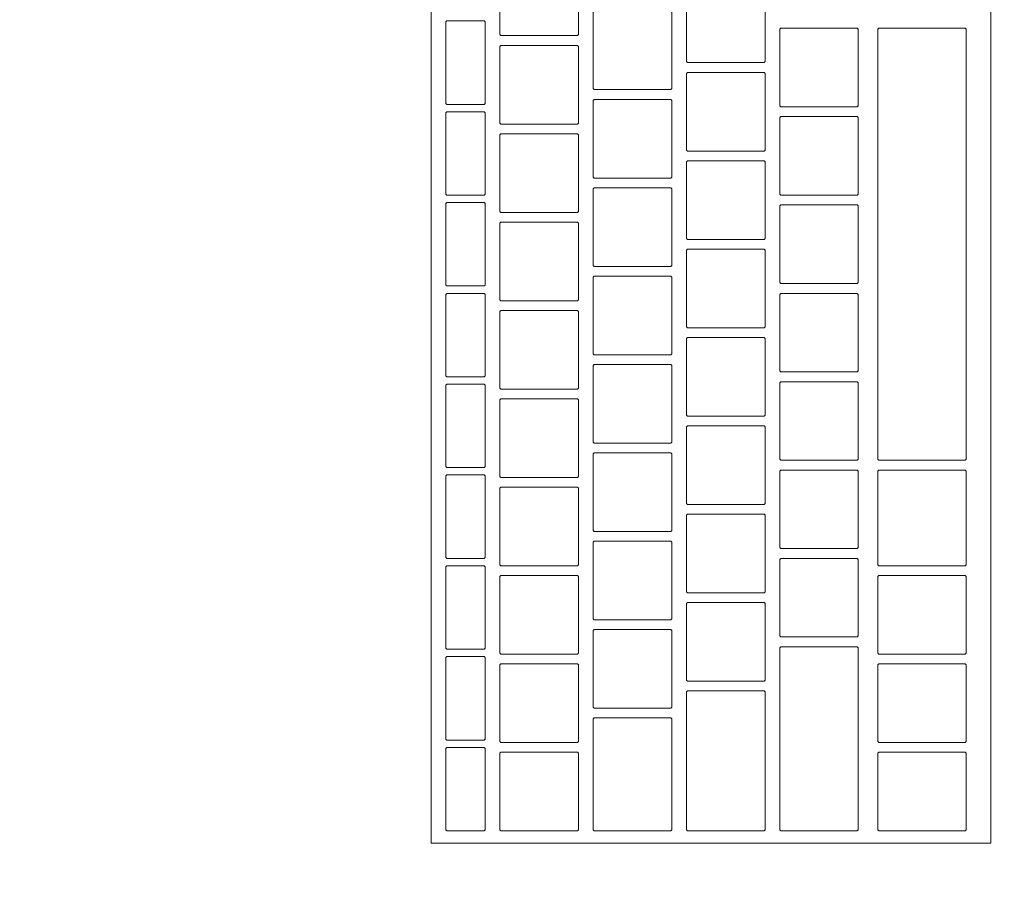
# Model space of a CAD drawing. Header units: metres. Extents: x -4 to 100, y -11 to 17.
# Tile 323 of 656: x 18.906 to 19.107, y 11.819 to 11.995. Entities that reach past the tile are written whole.
import ezdxf

# ---------------------------------------------------------------- set-up
doc = ezdxf.new("R2010")
doc.units = ezdxf.units.M
doc.header["$MEASUREMENT"] = 0
doc.linetypes.add('Wipeout_Contour', pattern=[1, 0, -1])
doc.layers.add('152 - Bemaßung_ Beschriftung.Ausbau', color=7, linetype='Continuous')
doc.layers.add('701 - Einrichtung.Möbel', color=7, linetype='Continuous')
doc.styles.add('ERSTELLTER_STIL_2', font='txt')
doc.dimstyles.new('ERSTELLTER_STIL__5', dxfattribs={"dimtxt": 0.1, "dimasz": 0.0532, "dimexe": 0.18, "dimexo": 0.0625, "dimgap": 0, "dimtad": 1, "dimtih": 1, "dimtoh": 1, "dimzin": 0, "dimdsep": 46, "dimtxsty": 'ERSTELLTER_STIL_2', "dimblk": 'ARROWHEAD_2', "dimblk1": 'ARROWHEAD_2', "dimblk2": 'ARROWHEAD_2', "dimcen": 0.09, "dimse1": 1, "dimse2": 1, "dimclrd": 7, "dimclre": 7, "dimclrt": 7, "dimazin": 0, "dimtfac": 1, "dimtdec": 4, "dimtmove": 0, "dimatfit": 3, "dimfxl": 1, "dimtolj": 1, "dimtzin": 0, "dimarcsym": 0})

# ---------------------------------------------------------------- blocks, each defined once
blk = doc.blocks.new('*D328')
at = {"layer": '152 - Bemaßung_ Beschriftung.Ausbau', "color": 7, "linetype": 'Continuous', "lineweight": 5}
for p, q in [((18.59998, 15.3025), (18.59998, 15.4075)), ((18.62018, 15.39), (18.57977, 15.32)), ((22.07017, 15.39), (22.02975, 15.32)), ((18.46998, 15.355), (18.59998, 15.355)), ((18.59998, 15.355), (22.04996, 15.355))]:
    blk.add_line(p, q, dxfattribs=at)
at = {"layer": '152 - Bemaßung_ Beschriftung.Ausbau', "color": 7, "lineweight": 5, "char_height": 0.1, "attachment_point": 7, "style": 'ERSTELLTER_STIL_2'}
for s, insert in [('\\A1;{\\pql;\\fArial|b0|i0|c0|p38;3,45}', (20.11605, 15.375)), ('\\A1;{\\pql;\\fArial|b0|i0|c0|p38;15}', (21.87796, 15.375))]:
    blk.add_mtext(s, dxfattribs=dict(at, insert=insert))
blk = doc.blocks.new('ARROWHEAD_2')
at = {"color": 0, "linetype": 'Continuous', "lineweight": 0}
for p, q in [((-0.3781, -0.655), (0.3781, 0.655)), ((0, 0), (-1, 0))]:
    blk.add_line(p, q, dxfattribs=at)

msp = doc.modelspace()

# ---------------------------------------------------------------- wipeouts: each hides what was drawn before it
at = {"color": 254, "linetype": 'Wipeout_Contour', "lineweight": 0, "ltscale": 136.956524}
msp.add_wipeout([(18.59998, 10.68998), (20.79997, 10.68998), (20.79997, 11.48998), (19.39998, 11.48998), (19.39998, 12.68998), (18.59998, 12.68998)], dxfattribs=at).dxf.layer = '701 - Einrichtung.Möbel'

# ---------------------------------------------------------------- next in the draw order: wipeouts: each hides what was drawn before it
at = {"color": 254, "linetype": 'Wipeout_Contour', "lineweight": 0, "ltscale": 89.973546}
msp.add_wipeout([(19.10389, 11.82684), (19.10389, 12.08884), (18.98989, 12.08884), (18.98989, 11.82684)], dxfattribs=at).dxf.layer = '701 - Einrichtung.Möbel'

# ---------------------------------------------------------------- next in the draw order: linework, layer by layer
at = {"layer": '701 - Einrichtung.Möbel', "color": 7, "linetype": 'Continuous', "lineweight": 5, "flags": 128}
msp.add_lwpolyline([(19.10389, 11.82684), (19.10389, 12.08884), (18.98989, 12.08884), (18.98989, 11.82684)], close=True, dxfattribs=at)

# ---------------------------------------------------------------- next in the draw order: wipeouts: each hides what was drawn before it
at = {"color": 254, "linetype": 'Wipeout_Contour', "lineweight": 0, "ltscale": 201.965805}
msp.add_wipeout([(19.01989, 11.99934), (19.01989, 12.00714), (19.01969, 12.00734), (19.00409, 12.00734), (19.00389, 12.00714), (19.00389, 11.99154), (19.00409, 11.99134), (19.01969, 11.99134), (19.01989, 11.99154)], dxfattribs=at).dxf.layer = '701 - Einrichtung.Möbel'
at = {"color": 254, "linetype": 'Wipeout_Contour', "lineweight": 0, "ltscale": 202.228371}
msp.add_wipeout([(19.05789, 11.99384), (19.05789, 12.00164), (19.05769, 12.00184), (19.04209, 12.00184), (19.04189, 12.00164), (19.04189, 11.98604), (19.04209, 11.98584), (19.05769, 11.98584), (19.05789, 11.98604)], dxfattribs=at).dxf.layer = '701 - Einrichtung.Möbel'
at = {"color": 254, "linetype": 'Wipeout_Contour', "lineweight": 0, "ltscale": 202.057398}
msp.add_wipeout([(19.03889, 11.98834), (19.03889, 11.99614), (19.03869, 11.99634), (19.02309, 11.99634), (19.02289, 11.99614), (19.02289, 11.98054), (19.02309, 11.98034), (19.03869, 11.98034), (19.03889, 11.98054)], dxfattribs=at).dxf.layer = '701 - Einrichtung.Möbel'
at = {"color": 254, "linetype": 'Wipeout_Contour', "lineweight": 0, "ltscale": 201.783459}
msp.add_wipeout([(19.00089, 11.98584), (19.00089, 11.99414), (19.00069, 11.99434), (18.99309, 11.99434), (18.99289, 11.99414), (18.99289, 11.97754), (18.99309, 11.97734), (19.00069, 11.97734), (19.00089, 11.97754)], dxfattribs=at).dxf.layer = '701 - Einrichtung.Möbel'
at = {"color": 254, "linetype": 'Wipeout_Contour', "lineweight": 0, "ltscale": 202.329754}
msp.add_wipeout([(19.07689, 11.98484), (19.07689, 11.99264), (19.07669, 11.99284), (19.06109, 11.99284), (19.06089, 11.99264), (19.06089, 11.97704), (19.06109, 11.97684), (19.07669, 11.97684), (19.07689, 11.97704)], dxfattribs=at).dxf.layer = '701 - Einrichtung.Möbel'
at = {"color": 254, "linetype": 'Wipeout_Contour', "lineweight": 0, "ltscale": 202.320343}
msp.add_wipeout([(19.09889, 11.94884), (19.09889, 11.99264), (19.09869, 11.99284), (19.08109, 11.99284), (19.08089, 11.99264), (19.08089, 11.90504), (19.08109, 11.90484), (19.09869, 11.90484), (19.09889, 11.90504)], dxfattribs=at).dxf.layer = '701 - Einrichtung.Möbel'
at = {"color": 254, "linetype": 'Wipeout_Contour', "lineweight": 0, "ltscale": 201.879226}
msp.add_wipeout([(19.01989, 11.98134), (19.01989, 11.98914), (19.01969, 11.98934), (19.00409, 11.98934), (19.00389, 11.98914), (19.00389, 11.97354), (19.00409, 11.97334), (19.01969, 11.97334), (19.01989, 11.97354)], dxfattribs=at).dxf.layer = '701 - Einrichtung.Möbel'
at = {"color": 254, "linetype": 'Wipeout_Contour', "lineweight": 0, "ltscale": 202.141944}
msp.add_wipeout([(19.05789, 11.97584), (19.05789, 11.98364), (19.05769, 11.98384), (19.04209, 11.98384), (19.04189, 11.98364), (19.04189, 11.96804), (19.04209, 11.96784), (19.05769, 11.96784), (19.05789, 11.96804)], dxfattribs=at).dxf.layer = '701 - Einrichtung.Möbel'
at = {"color": 254, "linetype": 'Wipeout_Contour', "lineweight": 0, "ltscale": 201.970938}
msp.add_wipeout([(19.03889, 11.97034), (19.03889, 11.97814), (19.03869, 11.97834), (19.02309, 11.97834), (19.02289, 11.97814), (19.02289, 11.96254), (19.02309, 11.96234), (19.03869, 11.96234), (19.03889, 11.96254)], dxfattribs=at).dxf.layer = '701 - Einrichtung.Möbel'
at = {"color": 254, "linetype": 'Wipeout_Contour', "lineweight": 0, "ltscale": 201.694497}
msp.add_wipeout([(19.00089, 11.96734), (19.00089, 11.97564), (19.00069, 11.97584), (18.99309, 11.97584), (18.99289, 11.97564), (18.99289, 11.95904), (18.99309, 11.95884), (19.00069, 11.95884), (19.00089, 11.95904)], dxfattribs=at).dxf.layer = '701 - Einrichtung.Möbel'
at = {"color": 254, "linetype": 'Wipeout_Contour', "lineweight": 0, "ltscale": 202.243436}
msp.add_wipeout([(19.07689, 11.96684), (19.07689, 11.97464), (19.07669, 11.97484), (19.06109, 11.97484), (19.06089, 11.97464), (19.06089, 11.95904), (19.06109, 11.95884), (19.07669, 11.95884), (19.07689, 11.95904)], dxfattribs=at).dxf.layer = '701 - Einrichtung.Möbel'
at = {"color": 254, "linetype": 'Wipeout_Contour', "lineweight": 0, "ltscale": 201.79274}
msp.add_wipeout([(19.01989, 11.96334), (19.01989, 11.97114), (19.01969, 11.97134), (19.00409, 11.97134), (19.00389, 11.97114), (19.00389, 11.95554), (19.00409, 11.95534), (19.01969, 11.95534), (19.01989, 11.95554)], dxfattribs=at).dxf.layer = '701 - Einrichtung.Möbel'
at = {"color": 254, "linetype": 'Wipeout_Contour', "lineweight": 0, "ltscale": 202.05561}
msp.add_wipeout([(19.05789, 11.95784), (19.05789, 11.96564), (19.05769, 11.96584), (19.04209, 11.96584), (19.04189, 11.96564), (19.04189, 11.95004), (19.04209, 11.94984), (19.05769, 11.94984), (19.05789, 11.95004)], dxfattribs=at).dxf.layer = '701 - Einrichtung.Möbel'
at = {"color": 254, "linetype": 'Wipeout_Contour', "lineweight": 0, "ltscale": 201.884571}
msp.add_wipeout([(19.03889, 11.95234), (19.03889, 11.96014), (19.03869, 11.96034), (19.02309, 11.96034), (19.02289, 11.96014), (19.02289, 11.94454), (19.02309, 11.94434), (19.03869, 11.94434), (19.03889, 11.94454)], dxfattribs=at).dxf.layer = '701 - Einrichtung.Möbel'
at = {"color": 254, "linetype": 'Wipeout_Contour', "lineweight": 0, "ltscale": 201.605633}
msp.add_wipeout([(19.00089, 11.94884), (19.00089, 11.95714), (19.00069, 11.95734), (18.99309, 11.95734), (18.99289, 11.95714), (18.99289, 11.94054), (18.99309, 11.94034), (19.00069, 11.94034), (19.00089, 11.94054)], dxfattribs=at).dxf.layer = '701 - Einrichtung.Möbel'
at = {"color": 254, "linetype": 'Wipeout_Contour', "lineweight": 0, "ltscale": 202.15721}
msp.add_wipeout([(19.07689, 11.94884), (19.07689, 11.95664), (19.07669, 11.95684), (19.06109, 11.95684), (19.06089, 11.95664), (19.06089, 11.94104), (19.06109, 11.94084), (19.07669, 11.94084), (19.07689, 11.94104)], dxfattribs=at).dxf.layer = '701 - Einrichtung.Möbel'
at = {"color": 254, "linetype": 'Wipeout_Contour', "lineweight": 0, "ltscale": 201.706347}
msp.add_wipeout([(19.01989, 11.94534), (19.01989, 11.95314), (19.01969, 11.95334), (19.00409, 11.95334), (19.00389, 11.95314), (19.00389, 11.93754), (19.00409, 11.93734), (19.01969, 11.93734), (19.01989, 11.93754)], dxfattribs=at).dxf.layer = '701 - Einrichtung.Möbel'
at = {"color": 254, "linetype": 'Wipeout_Contour', "lineweight": 0, "ltscale": 201.96937}
msp.add_wipeout([(19.05789, 11.93984), (19.05789, 11.94764), (19.05769, 11.94784), (19.04209, 11.94784), (19.04189, 11.94764), (19.04189, 11.93204), (19.04209, 11.93184), (19.05769, 11.93184), (19.05789, 11.93204)], dxfattribs=at).dxf.layer = '701 - Einrichtung.Möbel'
at = {"color": 254, "linetype": 'Wipeout_Contour', "lineweight": 0, "ltscale": 201.798297}
msp.add_wipeout([(19.03889, 11.93434), (19.03889, 11.94214), (19.03869, 11.94234), (19.02309, 11.94234), (19.02289, 11.94214), (19.02289, 11.92654), (19.02309, 11.92634), (19.03869, 11.92634), (19.03889, 11.92654)], dxfattribs=at).dxf.layer = '701 - Einrichtung.Möbel'
at = {"color": 254, "linetype": 'Wipeout_Contour', "lineweight": 0, "ltscale": 201.516867}
msp.add_wipeout([(19.00089, 11.93034), (19.00089, 11.93864), (19.00069, 11.93884), (18.99309, 11.93884), (18.99289, 11.93864), (18.99289, 11.92204), (18.99309, 11.92184), (19.00069, 11.92184), (19.00089, 11.92204)], dxfattribs=at).dxf.layer = '701 - Einrichtung.Möbel'
at = {"color": 254, "linetype": 'Wipeout_Contour', "lineweight": 0, "ltscale": 202.071077}
msp.add_wipeout([(19.07689, 11.93084), (19.07689, 11.93864), (19.07669, 11.93884), (19.06109, 11.93884), (19.06089, 11.93864), (19.06089, 11.92304), (19.06109, 11.92284), (19.07669, 11.92284), (19.07689, 11.92304)], dxfattribs=at).dxf.layer = '701 - Einrichtung.Möbel'
at = {"color": 254, "linetype": 'Wipeout_Contour', "lineweight": 0, "ltscale": 201.620047}
msp.add_wipeout([(19.01989, 11.92734), (19.01989, 11.93514), (19.01969, 11.93534), (19.00409, 11.93534), (19.00389, 11.93514), (19.00389, 11.91954), (19.00409, 11.91934), (19.01969, 11.91934), (19.01989, 11.91954)], dxfattribs=at).dxf.layer = '701 - Einrichtung.Möbel'
at = {"color": 254, "linetype": 'Wipeout_Contour', "lineweight": 0, "ltscale": 201.883222}
msp.add_wipeout([(19.05789, 11.92184), (19.05789, 11.92964), (19.05769, 11.92984), (19.04209, 11.92984), (19.04189, 11.92964), (19.04189, 11.91404), (19.04209, 11.91384), (19.05769, 11.91384), (19.05789, 11.91404)], dxfattribs=at).dxf.layer = '701 - Einrichtung.Möbel'
at = {"color": 254, "linetype": 'Wipeout_Contour', "lineweight": 0, "ltscale": 201.712115}
msp.add_wipeout([(19.03889, 11.91634), (19.03889, 11.92414), (19.03869, 11.92434), (19.02309, 11.92434), (19.02289, 11.92414), (19.02289, 11.90854), (19.02309, 11.90834), (19.03869, 11.90834), (19.03889, 11.90854)], dxfattribs=at).dxf.layer = '701 - Einrichtung.Möbel'
at = {"color": 254, "linetype": 'Wipeout_Contour', "lineweight": 0, "ltscale": 201.4282}
msp.add_wipeout([(19.00089, 11.91184), (19.00089, 11.92014), (19.00069, 11.92034), (18.99309, 11.92034), (18.99289, 11.92014), (18.99289, 11.90354), (18.99309, 11.90334), (19.00069, 11.90334), (19.00089, 11.90354)], dxfattribs=at).dxf.layer = '701 - Einrichtung.Möbel'
at = {"color": 254, "linetype": 'Wipeout_Contour', "lineweight": 0, "ltscale": 201.985038}
msp.add_wipeout([(19.07689, 11.91284), (19.07689, 11.92064), (19.07669, 11.92084), (19.06109, 11.92084), (19.06089, 11.92064), (19.06089, 11.90504), (19.06109, 11.90484), (19.07669, 11.90484), (19.07689, 11.90504)], dxfattribs=at).dxf.layer = '701 - Einrichtung.Möbel'
at = {"color": 254, "linetype": 'Wipeout_Contour', "lineweight": 0, "ltscale": 201.533841}
msp.add_wipeout([(19.01989, 11.90934), (19.01989, 11.91714), (19.01969, 11.91734), (19.00409, 11.91734), (19.00389, 11.91714), (19.00389, 11.90154), (19.00409, 11.90134), (19.01969, 11.90134), (19.01989, 11.90154)], dxfattribs=at).dxf.layer = '701 - Einrichtung.Möbel'
at = {"color": 254, "linetype": 'Wipeout_Contour', "lineweight": 0, "ltscale": 201.797167}
msp.add_wipeout([(19.05789, 11.90384), (19.05789, 11.91164), (19.05769, 11.91184), (19.04209, 11.91184), (19.04189, 11.91164), (19.04189, 11.89604), (19.04209, 11.89584), (19.05769, 11.89584), (19.05789, 11.89604)], dxfattribs=at).dxf.layer = '701 - Einrichtung.Möbel'
at = {"color": 254, "linetype": 'Wipeout_Contour', "lineweight": 0, "ltscale": 201.626028}
msp.add_wipeout([(19.03889, 11.89834), (19.03889, 11.90614), (19.03869, 11.90634), (19.02309, 11.90634), (19.02289, 11.90614), (19.02289, 11.89054), (19.02309, 11.89034), (19.03869, 11.89034), (19.03889, 11.89054)], dxfattribs=at).dxf.layer = '701 - Einrichtung.Möbel'
at = {"color": 254, "linetype": 'Wipeout_Contour', "lineweight": 0, "ltscale": 201.339631}
msp.add_wipeout([(19.00089, 11.89334), (19.00089, 11.90164), (19.00069, 11.90184), (18.99309, 11.90184), (18.99289, 11.90164), (18.99289, 11.88504), (18.99309, 11.88484), (19.00069, 11.88484), (19.00089, 11.88504)], dxfattribs=at).dxf.layer = '701 - Einrichtung.Möbel'
at = {"color": 254, "linetype": 'Wipeout_Contour', "lineweight": 0, "ltscale": 201.899092}
msp.add_wipeout([(19.07689, 11.89484), (19.07689, 11.90264), (19.07669, 11.90284), (19.06109, 11.90284), (19.06089, 11.90264), (19.06089, 11.88704), (19.06109, 11.88684), (19.07669, 11.88684), (19.07689, 11.88704)], dxfattribs=at).dxf.layer = '701 - Einrichtung.Möbel'
at = {"color": 254, "linetype": 'Wipeout_Contour', "lineweight": 0, "ltscale": 202.051993}
msp.add_wipeout([(19.09889, 11.89309), (19.09889, 11.90264), (19.09869, 11.90284), (19.08109, 11.90284), (19.08089, 11.90264), (19.08089, 11.88354), (19.08109, 11.88334), (19.09869, 11.88334), (19.09889, 11.88354)], dxfattribs=at).dxf.layer = '701 - Einrichtung.Möbel'
at = {"color": 254, "linetype": 'Wipeout_Contour', "lineweight": 0, "ltscale": 201.447727}
msp.add_wipeout([(19.01989, 11.89134), (19.01989, 11.89914), (19.01969, 11.89934), (19.00409, 11.89934), (19.00389, 11.89914), (19.00389, 11.88354), (19.00409, 11.88334), (19.01969, 11.88334), (19.01989, 11.88354)], dxfattribs=at).dxf.layer = '701 - Einrichtung.Möbel'
at = {"color": 254, "linetype": 'Wipeout_Contour', "lineweight": 0, "ltscale": 201.711206}
msp.add_wipeout([(19.05789, 11.88584), (19.05789, 11.89364), (19.05769, 11.89384), (19.04209, 11.89384), (19.04189, 11.89364), (19.04189, 11.87804), (19.04209, 11.87784), (19.05769, 11.87784), (19.05789, 11.87804)], dxfattribs=at).dxf.layer = '701 - Einrichtung.Möbel'
at = {"color": 254, "linetype": 'Wipeout_Contour', "lineweight": 0, "ltscale": 201.540033}
msp.add_wipeout([(19.03889, 11.88034), (19.03889, 11.88814), (19.03869, 11.88834), (19.02309, 11.88834), (19.02289, 11.88814), (19.02289, 11.87254), (19.02309, 11.87234), (19.03869, 11.87234), (19.03889, 11.87254)], dxfattribs=at).dxf.layer = '701 - Einrichtung.Möbel'
at = {"color": 254, "linetype": 'Wipeout_Contour', "lineweight": 0, "ltscale": 201.813239}
msp.add_wipeout([(19.07689, 11.87684), (19.07689, 11.88464), (19.07669, 11.88484), (19.06109, 11.88484), (19.06089, 11.88464), (19.06089, 11.86904), (19.06109, 11.86884), (19.07669, 11.86884), (19.07689, 11.86904)], dxfattribs=at).dxf.layer = '701 - Einrichtung.Möbel'
at = {"color": 254, "linetype": 'Wipeout_Contour', "lineweight": 0, "ltscale": 201.251161}
msp.add_wipeout([(19.00089, 11.87484), (19.00089, 11.88314), (19.00069, 11.88334), (18.99309, 11.88334), (18.99289, 11.88314), (18.99289, 11.86654), (18.99309, 11.86634), (19.00069, 11.86634), (19.00089, 11.86654)], dxfattribs=at).dxf.layer = '701 - Einrichtung.Möbel'
at = {"color": 254, "linetype": 'Wipeout_Contour', "lineweight": 0, "ltscale": 201.361708}
msp.add_wipeout([(19.01989, 11.87334), (19.01989, 11.88114), (19.01969, 11.88134), (19.00409, 11.88134), (19.00389, 11.88114), (19.00389, 11.86554), (19.00409, 11.86534), (19.01969, 11.86534), (19.01989, 11.86554)], dxfattribs=at).dxf.layer = '701 - Einrichtung.Möbel'
at = {"color": 254, "linetype": 'Wipeout_Contour', "lineweight": 0, "ltscale": 201.957669}
msp.add_wipeout([(19.09889, 11.87334), (19.09889, 11.88114), (19.09869, 11.88134), (19.08109, 11.88134), (19.08089, 11.88114), (19.08089, 11.86554), (19.08109, 11.86534), (19.09869, 11.86534), (19.09889, 11.86554)], dxfattribs=at).dxf.layer = '701 - Einrichtung.Möbel'
at = {"color": 254, "linetype": 'Wipeout_Contour', "lineweight": 0, "ltscale": 201.625339}
msp.add_wipeout([(19.05789, 11.86784), (19.05789, 11.87564), (19.05769, 11.87584), (19.04209, 11.87584), (19.04189, 11.87564), (19.04189, 11.86004), (19.04209, 11.85984), (19.05769, 11.85984), (19.05789, 11.86004)], dxfattribs=at).dxf.layer = '701 - Einrichtung.Möbel'
at = {"color": 254, "linetype": 'Wipeout_Contour', "lineweight": 0, "ltscale": 201.454133}
msp.add_wipeout([(19.03889, 11.86234), (19.03889, 11.87014), (19.03869, 11.87034), (19.02309, 11.87034), (19.02289, 11.87014), (19.02289, 11.85454), (19.02309, 11.85434), (19.03869, 11.85434), (19.03889, 11.85454)], dxfattribs=at).dxf.layer = '701 - Einrichtung.Möbel'
at = {"color": 254, "linetype": 'Wipeout_Contour', "lineweight": 0, "ltscale": 201.677229}
msp.add_wipeout([(19.07689, 11.84809), (19.07689, 11.86664), (19.07669, 11.86684), (19.06109, 11.86684), (19.06089, 11.86664), (19.06089, 11.82954), (19.06109, 11.82934), (19.07669, 11.82934), (19.07689, 11.82954)], dxfattribs=at).dxf.layer = '701 - Einrichtung.Möbel'
at = {"color": 254, "linetype": 'Wipeout_Contour', "lineweight": 0, "ltscale": 201.162791}
msp.add_wipeout([(19.00089, 11.85634), (19.00089, 11.86464), (19.00069, 11.86484), (18.99309, 11.86484), (18.99289, 11.86464), (18.99289, 11.84804), (18.99309, 11.84784), (19.00069, 11.84784), (19.00089, 11.84804)], dxfattribs=at).dxf.layer = '701 - Einrichtung.Möbel'
at = {"color": 254, "linetype": 'Wipeout_Contour', "lineweight": 0, "ltscale": 201.275782}
msp.add_wipeout([(19.01989, 11.85534), (19.01989, 11.86314), (19.01969, 11.86334), (19.00409, 11.86334), (19.00389, 11.86314), (19.00389, 11.84754), (19.00409, 11.84734), (19.01969, 11.84734), (19.01989, 11.84754)], dxfattribs=at).dxf.layer = '701 - Einrichtung.Möbel'
at = {"color": 254, "linetype": 'Wipeout_Contour', "lineweight": 0, "ltscale": 201.871997}
msp.add_wipeout([(19.09889, 11.85534), (19.09889, 11.86314), (19.09869, 11.86334), (19.08109, 11.86334), (19.08089, 11.86314), (19.08089, 11.84754), (19.08109, 11.84734), (19.09869, 11.84734), (19.09889, 11.84754)], dxfattribs=at).dxf.layer = '701 - Einrichtung.Möbel'
at = {"color": 254, "linetype": 'Wipeout_Contour', "lineweight": 0, "ltscale": 201.510419}
msp.add_wipeout([(19.05789, 11.84359), (19.05789, 11.85764), (19.05769, 11.85784), (19.04209, 11.85784), (19.04189, 11.85764), (19.04189, 11.82954), (19.04209, 11.82934), (19.05769, 11.82934), (19.05789, 11.82954)], dxfattribs=at).dxf.layer = '701 - Einrichtung.Möbel'
at = {"color": 254, "linetype": 'Wipeout_Contour', "lineweight": 0, "ltscale": 201.352041}
msp.add_wipeout([(19.03889, 11.84084), (19.03889, 11.85214), (19.03869, 11.85234), (19.02309, 11.85234), (19.02289, 11.85214), (19.02289, 11.82954), (19.02309, 11.82934), (19.03869, 11.82934), (19.03889, 11.82954)], dxfattribs=at).dxf.layer = '701 - Einrichtung.Möbel'
at = {"color": 254, "linetype": 'Wipeout_Contour', "lineweight": 0, "ltscale": 201.074519}
msp.add_wipeout([(19.00089, 11.83784), (19.00089, 11.84614), (19.00069, 11.84634), (18.99309, 11.84634), (18.99289, 11.84614), (18.99289, 11.82954), (18.99309, 11.82934), (19.00069, 11.82934), (19.00089, 11.82954)], dxfattribs=at).dxf.layer = '701 - Einrichtung.Möbel'
at = {"color": 254, "linetype": 'Wipeout_Contour', "lineweight": 0, "ltscale": 201.189949}
msp.add_wipeout([(19.01989, 11.83734), (19.01989, 11.84514), (19.01969, 11.84534), (19.00409, 11.84534), (19.00389, 11.84514), (19.00389, 11.82954), (19.00409, 11.82934), (19.01969, 11.82934), (19.01989, 11.82954)], dxfattribs=at).dxf.layer = '701 - Einrichtung.Möbel'
at = {"color": 254, "linetype": 'Wipeout_Contour', "lineweight": 0, "ltscale": 201.786418}
msp.add_wipeout([(19.09889, 11.83734), (19.09889, 11.84514), (19.09869, 11.84534), (19.08109, 11.84534), (19.08089, 11.84514), (19.08089, 11.82954), (19.08109, 11.82934), (19.09869, 11.82934), (19.09889, 11.82954)], dxfattribs=at).dxf.layer = '701 - Einrichtung.Möbel'

# ---------------------------------------------------------------- next in the draw order: linework, layer by layer
at = {"layer": '701 - Einrichtung.Möbel', "color": 7, "linetype": 'Continuous', "lineweight": 5, "flags": 128}
for points in [[(19.01989, 11.99934), (19.01989, 12.00714), (19.01969, 12.00734), (19.00409, 12.00734), (19.00389, 12.00714), (19.00389, 11.99154), (19.00409, 11.99134), (19.01969, 11.99134), (19.01989, 11.99154)], [(19.05789, 11.99384), (19.05789, 12.00164), (19.05769, 12.00184), (19.04209, 12.00184), (19.04189, 12.00164), (19.04189, 11.98604), (19.04209, 11.98584), (19.05769, 11.98584), (19.05789, 11.98604)], [(19.03889, 11.98834), (19.03889, 11.99614), (19.03869, 11.99634), (19.02309, 11.99634), (19.02289, 11.99614), (19.02289, 11.98054), (19.02309, 11.98034), (19.03869, 11.98034), (19.03889, 11.98054)], [(19.00089, 11.98584), (19.00089, 11.99414), (19.00069, 11.99434), (18.99309, 11.99434), (18.99289, 11.99414), (18.99289, 11.97754), (18.99309, 11.97734), (19.00069, 11.97734), (19.00089, 11.97754)], [(19.07689, 11.98484), (19.07689, 11.99264), (19.07669, 11.99284), (19.06109, 11.99284), (19.06089, 11.99264), (19.06089, 11.97704), (19.06109, 11.97684), (19.07669, 11.97684), (19.07689, 11.97704)], [(19.09889, 11.94884), (19.09889, 11.99264), (19.09869, 11.99284), (19.08109, 11.99284), (19.08089, 11.99264), (19.08089, 11.90504), (19.08109, 11.90484), (19.09869, 11.90484), (19.09889, 11.90504)], [(19.01989, 11.98134), (19.01989, 11.98914), (19.01969, 11.98934), (19.00409, 11.98934), (19.00389, 11.98914), (19.00389, 11.97354), (19.00409, 11.97334), (19.01969, 11.97334), (19.01989, 11.97354)], [(19.05789, 11.97584), (19.05789, 11.98364), (19.05769, 11.98384), (19.04209, 11.98384), (19.04189, 11.98364), (19.04189, 11.96804), (19.04209, 11.96784), (19.05769, 11.96784), (19.05789, 11.96804)], [(19.03889, 11.97034), (19.03889, 11.97814), (19.03869, 11.97834), (19.02309, 11.97834), (19.02289, 11.97814), (19.02289, 11.96254), (19.02309, 11.96234), (19.03869, 11.96234), (19.03889, 11.96254)], [(19.00089, 11.96734), (19.00089, 11.97564), (19.00069, 11.97584), (18.99309, 11.97584), (18.99289, 11.97564), (18.99289, 11.95904), (18.99309, 11.95884), (19.00069, 11.95884), (19.00089, 11.95904)], [(19.07689, 11.96684), (19.07689, 11.97464), (19.07669, 11.97484), (19.06109, 11.97484), (19.06089, 11.97464), (19.06089, 11.95904), (19.06109, 11.95884), (19.07669, 11.95884), (19.07689, 11.95904)], [(19.01989, 11.96334), (19.01989, 11.97114), (19.01969, 11.97134), (19.00409, 11.97134), (19.00389, 11.97114), (19.00389, 11.95554), (19.00409, 11.95534), (19.01969, 11.95534), (19.01989, 11.95554)], [(19.05789, 11.95784), (19.05789, 11.96564), (19.05769, 11.96584), (19.04209, 11.96584), (19.04189, 11.96564), (19.04189, 11.95004), (19.04209, 11.94984), (19.05769, 11.94984), (19.05789, 11.95004)], [(19.03889, 11.95234), (19.03889, 11.96014), (19.03869, 11.96034), (19.02309, 11.96034), (19.02289, 11.96014), (19.02289, 11.94454), (19.02309, 11.94434), (19.03869, 11.94434), (19.03889, 11.94454)], [(19.00089, 11.94884), (19.00089, 11.95714), (19.00069, 11.95734), (18.99309, 11.95734), (18.99289, 11.95714), (18.99289, 11.94054), (18.99309, 11.94034), (19.00069, 11.94034), (19.00089, 11.94054)], [(19.07689, 11.94884), (19.07689, 11.95664), (19.07669, 11.95684), (19.06109, 11.95684), (19.06089, 11.95664), (19.06089, 11.94104), (19.06109, 11.94084), (19.07669, 11.94084), (19.07689, 11.94104)], [(19.01989, 11.94534), (19.01989, 11.95314), (19.01969, 11.95334), (19.00409, 11.95334), (19.00389, 11.95314), (19.00389, 11.93754), (19.00409, 11.93734), (19.01969, 11.93734), (19.01989, 11.93754)], [(19.05789, 11.93984), (19.05789, 11.94764), (19.05769, 11.94784), (19.04209, 11.94784), (19.04189, 11.94764), (19.04189, 11.93204), (19.04209, 11.93184), (19.05769, 11.93184), (19.05789, 11.93204)], [(19.03889, 11.93434), (19.03889, 11.94214), (19.03869, 11.94234), (19.02309, 11.94234), (19.02289, 11.94214), (19.02289, 11.92654), (19.02309, 11.92634), (19.03869, 11.92634), (19.03889, 11.92654)], [(19.00089, 11.93034), (19.00089, 11.93864), (19.00069, 11.93884), (18.99309, 11.93884), (18.99289, 11.93864), (18.99289, 11.92204), (18.99309, 11.92184), (19.00069, 11.92184), (19.00089, 11.92204)], [(19.07689, 11.93084), (19.07689, 11.93864), (19.07669, 11.93884), (19.06109, 11.93884), (19.06089, 11.93864), (19.06089, 11.92304), (19.06109, 11.92284), (19.07669, 11.92284), (19.07689, 11.92304)], [(19.01989, 11.92734), (19.01989, 11.93514), (19.01969, 11.93534), (19.00409, 11.93534), (19.00389, 11.93514), (19.00389, 11.91954), (19.00409, 11.91934), (19.01969, 11.91934), (19.01989, 11.91954)], [(19.05789, 11.92184), (19.05789, 11.92964), (19.05769, 11.92984), (19.04209, 11.92984), (19.04189, 11.92964), (19.04189, 11.91404), (19.04209, 11.91384), (19.05769, 11.91384), (19.05789, 11.91404)], [(19.03889, 11.91634), (19.03889, 11.92414), (19.03869, 11.92434), (19.02309, 11.92434), (19.02289, 11.92414), (19.02289, 11.90854), (19.02309, 11.90834), (19.03869, 11.90834), (19.03889, 11.90854)], [(19.00089, 11.91184), (19.00089, 11.92014), (19.00069, 11.92034), (18.99309, 11.92034), (18.99289, 11.92014), (18.99289, 11.90354), (18.99309, 11.90334), (19.00069, 11.90334), (19.00089, 11.90354)], [(19.07689, 11.91284), (19.07689, 11.92064), (19.07669, 11.92084), (19.06109, 11.92084), (19.06089, 11.92064), (19.06089, 11.90504), (19.06109, 11.90484), (19.07669, 11.90484), (19.07689, 11.90504)], [(19.01989, 11.90934), (19.01989, 11.91714), (19.01969, 11.91734), (19.00409, 11.91734), (19.00389, 11.91714), (19.00389, 11.90154), (19.00409, 11.90134), (19.01969, 11.90134), (19.01989, 11.90154)], [(19.05789, 11.90384), (19.05789, 11.91164), (19.05769, 11.91184), (19.04209, 11.91184), (19.04189, 11.91164), (19.04189, 11.89604), (19.04209, 11.89584), (19.05769, 11.89584), (19.05789, 11.89604)], [(19.03889, 11.89834), (19.03889, 11.90614), (19.03869, 11.90634), (19.02309, 11.90634), (19.02289, 11.90614), (19.02289, 11.89054), (19.02309, 11.89034), (19.03869, 11.89034), (19.03889, 11.89054)], [(19.00089, 11.89334), (19.00089, 11.90164), (19.00069, 11.90184), (18.99309, 11.90184), (18.99289, 11.90164), (18.99289, 11.88504), (18.99309, 11.88484), (19.00069, 11.88484), (19.00089, 11.88504)], [(19.07689, 11.89484), (19.07689, 11.90264), (19.07669, 11.90284), (19.06109, 11.90284), (19.06089, 11.90264), (19.06089, 11.88704), (19.06109, 11.88684), (19.07669, 11.88684), (19.07689, 11.88704)], [(19.09889, 11.89309), (19.09889, 11.90264), (19.09869, 11.90284), (19.08109, 11.90284), (19.08089, 11.90264), (19.08089, 11.88354), (19.08109, 11.88334), (19.09869, 11.88334), (19.09889, 11.88354)], [(19.01989, 11.89134), (19.01989, 11.89914), (19.01969, 11.89934), (19.00409, 11.89934), (19.00389, 11.89914), (19.00389, 11.88354), (19.00409, 11.88334), (19.01969, 11.88334), (19.01989, 11.88354)], [(19.05789, 11.88584), (19.05789, 11.89364), (19.05769, 11.89384), (19.04209, 11.89384), (19.04189, 11.89364), (19.04189, 11.87804), (19.04209, 11.87784), (19.05769, 11.87784), (19.05789, 11.87804)], [(19.03889, 11.88034), (19.03889, 11.88814), (19.03869, 11.88834), (19.02309, 11.88834), (19.02289, 11.88814), (19.02289, 11.87254), (19.02309, 11.87234), (19.03869, 11.87234), (19.03889, 11.87254)], [(19.07689, 11.87684), (19.07689, 11.88464), (19.07669, 11.88484), (19.06109, 11.88484), (19.06089, 11.88464), (19.06089, 11.86904), (19.06109, 11.86884), (19.07669, 11.86884), (19.07689, 11.86904)], [(19.00089, 11.87484), (19.00089, 11.88314), (19.00069, 11.88334), (18.99309, 11.88334), (18.99289, 11.88314), (18.99289, 11.86654), (18.99309, 11.86634), (19.00069, 11.86634), (19.00089, 11.86654)], [(19.01989, 11.87334), (19.01989, 11.88114), (19.01969, 11.88134), (19.00409, 11.88134), (19.00389, 11.88114), (19.00389, 11.86554), (19.00409, 11.86534), (19.01969, 11.86534), (19.01989, 11.86554)], [(19.09889, 11.87334), (19.09889, 11.88114), (19.09869, 11.88134), (19.08109, 11.88134), (19.08089, 11.88114), (19.08089, 11.86554), (19.08109, 11.86534), (19.09869, 11.86534), (19.09889, 11.86554)], [(19.05789, 11.86784), (19.05789, 11.87564), (19.05769, 11.87584), (19.04209, 11.87584), (19.04189, 11.87564), (19.04189, 11.86004), (19.04209, 11.85984), (19.05769, 11.85984), (19.05789, 11.86004)], [(19.03889, 11.86234), (19.03889, 11.87014), (19.03869, 11.87034), (19.02309, 11.87034), (19.02289, 11.87014), (19.02289, 11.85454), (19.02309, 11.85434), (19.03869, 11.85434), (19.03889, 11.85454)], [(19.07689, 11.84809), (19.07689, 11.86664), (19.07669, 11.86684), (19.06109, 11.86684), (19.06089, 11.86664), (19.06089, 11.82954), (19.06109, 11.82934), (19.07669, 11.82934), (19.07689, 11.82954)], [(19.00089, 11.85634), (19.00089, 11.86464), (19.00069, 11.86484), (18.99309, 11.86484), (18.99289, 11.86464), (18.99289, 11.84804), (18.99309, 11.84784), (19.00069, 11.84784), (19.00089, 11.84804)], [(19.01989, 11.85534), (19.01989, 11.86314), (19.01969, 11.86334), (19.00409, 11.86334), (19.00389, 11.86314), (19.00389, 11.84754), (19.00409, 11.84734), (19.01969, 11.84734), (19.01989, 11.84754)], [(19.09889, 11.85534), (19.09889, 11.86314), (19.09869, 11.86334), (19.08109, 11.86334), (19.08089, 11.86314), (19.08089, 11.84754), (19.08109, 11.84734), (19.09869, 11.84734), (19.09889, 11.84754)], [(19.05789, 11.84359), (19.05789, 11.85764), (19.05769, 11.85784), (19.04209, 11.85784), (19.04189, 11.85764), (19.04189, 11.82954), (19.04209, 11.82934), (19.05769, 11.82934), (19.05789, 11.82954)], [(19.03889, 11.84084), (19.03889, 11.85214), (19.03869, 11.85234), (19.02309, 11.85234), (19.02289, 11.85214), (19.02289, 11.82954), (19.02309, 11.82934), (19.03869, 11.82934), (19.03889, 11.82954)], [(19.00089, 11.83784), (19.00089, 11.84614), (19.00069, 11.84634), (18.99309, 11.84634), (18.99289, 11.84614), (18.99289, 11.82954), (18.99309, 11.82934), (19.00069, 11.82934), (19.00089, 11.82954)], [(19.01989, 11.83734), (19.01989, 11.84514), (19.01969, 11.84534), (19.00409, 11.84534), (19.00389, 11.84514), (19.00389, 11.82954), (19.00409, 11.82934), (19.01969, 11.82934), (19.01989, 11.82954)], [(19.09889, 11.83734), (19.09889, 11.84514), (19.09869, 11.84534), (19.08109, 11.84534), (19.08089, 11.84514), (19.08089, 11.82954), (19.08109, 11.82934), (19.09869, 11.82934), (19.09889, 11.82954)]]:
    msp.add_lwpolyline(points, close=True, dxfattribs=at)

# ---------------------------------------------------------------- next in the draw order: dimensions: what is measured, and where the dimension line sits
at = {"layer": '152 - Bemaßung_ Beschriftung.Ausbau', "color": 7, "linetype": 'Continuous', "lineweight": 5}
dim = msp.add_linear_dim(base=(22.04996, 15.355), p1=(18.59998, 10.74998), p2=(22.04996, 12.99998), angle=0, dimstyle='ERSTELLTER_STIL__5', dxfattribs=at)
dim.commit()
dim.dimension.update_dxf_attribs({"geometry": '*D328', "text_midpoint": (20.24593, 15.425), "dimtype": 160})

doc.saveas('drawing.dxf')
